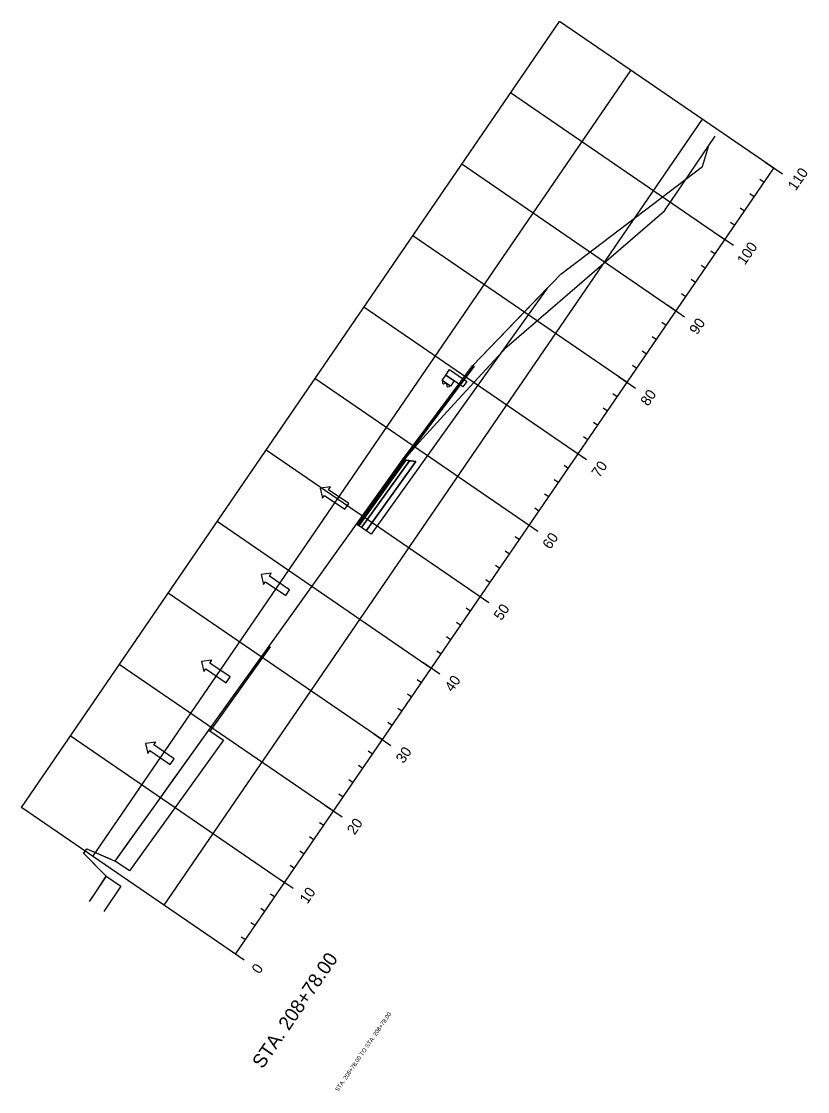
# Model space of a CAD drawing. Extents: x 658976 to 668726, y 639543 to 647196.
# Drawn here: x 663598 to 664053, y 644692 to 645310 of the extents above; entities that cross this region are included whole.
import ezdxf

# ---------------------------------------------------------------- set-up
doc = ezdxf.new("R2010")
doc.units = 0
for name, color, linetype in [('R_Axis', 7, 'Continuous'), ('R_Axis Annot', 7, 'Continuous'), ('R_Draft', 7, 'Continuous'), ('R_Exist Surface', 7, 'Continuous'), ('R_Fin Surface', 7, 'Continuous'), ('R_Grid', 7, 'Continuous'), ('R_Guardrail', 7, 'Continuous'), ('R_MOT', 7, 'Continuous'), ('R_Proposed Const Limits', 7, 'Continuous'), ('R_Sub Surface', 7, 'Continuous')]:
    doc.layers.add(name, color=color, linetype=linetype)

msp = doc.modelspace()

# ---------------------------------------------------------------- linework, layer by layer
at = {"layer": 'R_Axis'}
for p, q in [((664038, 645222.1), (664028.1, 645228.88)), ((663722.2, 644771.76), (664033.05, 645225.49)), ((664027.4, 645217.24), (664024.93, 645218.93)), ((664021.75, 645208.99), (664019.27, 645210.69)), ((664016.1, 645200.74), (664013.62, 645202.44)), ((664010.45, 645192.49), (664007.97, 645194.19)), ((664009.74, 645180.85), (663999.84, 645187.63)), ((663999.14, 645175.99), (663996.67, 645177.69)), ((663993.49, 645167.74), (663991.01, 645169.44)), ((663987.84, 645159.49), (663985.36, 645161.19)), ((663982.19, 645151.24), (663979.71, 645152.94)), ((663981.48, 645139.6), (663971.58, 645146.38)), ((663970.88, 645134.74), (663968.41, 645136.44)), ((663965.23, 645126.49), (663962.76, 645128.19)), ((663959.58, 645118.24), (663957.1, 645119.94)), ((663953.93, 645109.99), (663951.45, 645111.69)), ((663953.22, 645098.35), (663943.32, 645105.14)), ((663942.62, 645093.5), (663940.15, 645095.19)), ((663936.97, 645085.25), (663934.5, 645086.94)), ((663931.32, 645077), (663928.84, 645078.69)), ((663925.67, 645068.75), (663923.19, 645070.44)), ((663924.96, 645057.11), (663915.06, 645063.89)), ((663914.36, 645052.25), (663911.89, 645053.94)), ((663908.71, 645044), (663906.24, 645045.69)), ((663903.06, 645035.75), (663900.58, 645037.44)), ((663897.41, 645027.5), (663894.93, 645029.19)), ((663896.7, 645015.86), (663886.8, 645022.64)), ((663886.1, 645011), (663883.63, 645012.7)), ((663880.45, 645002.75), (663877.98, 645004.45)), ((663874.8, 644994.5), (663872.32, 644996.2)), ((663869.15, 644986.25), (663866.67, 644987.95)), ((663868.44, 644974.61), (663858.55, 644981.39)), ((663857.84, 644969.75), (663855.37, 644971.45)), ((663852.19, 644961.5), (663849.72, 644963.2)), ((663846.54, 644953.25), (663844.06, 644954.95)), ((663840.89, 644945), (663838.41, 644946.7)), ((663840.18, 644933.36), (663830.29, 644940.15)), ((663829.58, 644928.5), (663827.11, 644930.2)), ((663823.93, 644920.25), (663821.46, 644921.95)), ((663818.28, 644912.01), (663815.8, 644913.7)), ((663812.63, 644903.76), (663810.15, 644905.45)), ((663811.92, 644892.11), (663802.03, 644898.9)), ((663801.32, 644887.26), (663798.85, 644888.95)), ((663795.67, 644879.01), (663793.2, 644880.7)), ((663790.02, 644870.76), (663787.54, 644872.45)), ((663784.37, 644862.51), (663781.89, 644864.2)), ((663783.67, 644850.87), (663773.77, 644857.65)), ((663773.06, 644846.01), (663770.59, 644847.7)), ((663767.41, 644837.76), (663764.94, 644839.45)), ((663761.76, 644829.51), (663759.28, 644831.21)), ((663756.11, 644821.26), (663753.63, 644822.96)), ((663755.41, 644809.62), (663745.51, 644816.4)), ((663744.8, 644804.76), (663742.33, 644806.46)), ((663739.15, 644796.51), (663736.68, 644798.21)), ((663733.5, 644788.26), (663731.02, 644789.96)), ((663727.85, 644780.01), (663725.37, 644781.71)), ((663727.15, 644768.37), (663717.25, 644775.15))]:
    msp.add_line(p, q, dxfattribs=at)
at = {"layer": 'R_Exist Surface'}
msp.add_lwpolyline([(663637.82, 644802.27), (663641.77, 644808.27), (663647.44, 644816.92), (663644.19, 644820.19), (663634.89, 644829.56), (663634.49, 644829.84), (663634.34, 644829.94), (663634.82, 644830.65), (663636.22, 644832.68), (663636.22, 644832.68), (663636.22, 644832.69), (663648.32, 644827.39), (663652.54, 644825.54), (663658.56, 644833.95), (663675.86, 644858.06), (663683.81, 644869.16), (663706.75, 644901.14), (663732.85, 644937.55), (663741.54, 644949.67), (663741.54, 644949.67), (663757.07, 644971.32), (663791.99, 645020.03), (663792.06, 645020.11), (663793.56, 645022.16), (663801.72, 645033.33), (663814.82, 645051.17), (663822.63, 645060.78), (663828.18, 645067.36), (663834.5, 645074.39), (663848.36, 645089.53), (663878.55, 645122), (663878.77, 645122.24), (663878.93, 645122.39), (663969.97, 645200.94), (663999.28, 645243.96)], dxfattribs=at)
at = {"layer": 'R_Fin Surface'}
for points in [[(663792.68, 645019.56), (663819.6, 645057.1), (663820.54, 645056.98), (663793.37, 645019.09)], [(663793.37, 645019.09), (663820.54, 645056.98), (663822.63, 645056.69), (663794.92, 645018.03)], [(663794.92, 645018.03), (663822.63, 645056.69), (663826.37, 645056.17), (663797.67, 645016.14)]]:
    msp.add_lwpolyline(points, close=True, dxfattribs=at)
at = {"layer": 'R_Grid'}
for p, q in [((663598.45, 644856.54), (663909.31, 645310.27)), ((664033.05, 645225.49), (663909.31, 645310.27)), ((663639.7, 644828.28), (663950.56, 645282.01)), ((664004.79, 645184.24), (663881.05, 645269.02)), ((663680.95, 644800.02), (663991.81, 645253.75)), ((663722.2, 644771.76), (664033.05, 645225.49)), ((663976.53, 645142.99), (663852.79, 645227.77)), ((663948.27, 645101.75), (663824.53, 645186.52)), ((663920.01, 645060.5), (663796.27, 645145.28)), ((663891.75, 645019.25), (663768.01, 645104.03)), ((663863.49, 644978), (663739.75, 645062.78)), ((663835.23, 644936.75), (663711.49, 645021.53)), ((663806.98, 644895.51), (663683.23, 644980.29)), ((663778.72, 644854.26), (663654.97, 644939.04)), ((663750.46, 644813.01), (663626.71, 644897.79)), ((663722.2, 644771.76), (663598.45, 644856.54))]:
    msp.add_line(p, q, dxfattribs=at)
at = {"layer": 'R_Guardrail'}
for points in [[(663841.47, 645103.05), (663843.59, 645106.14), (663848.46, 645102.8), (663846.34, 645099.71)], [(663841.47, 645103.05), (663843.59, 645106.14), (663848.46, 645102.8), (663846.34, 645099.71)], [(663843.59, 645106.14), (663845.71, 645109.23), (663855.69, 645102.39), (663853.45, 645099.39)], [(663843.59, 645106.14), (663845.71, 645109.23), (663855.69, 645102.39), (663853.45, 645099.39)], [(663841.8, 645102.82), (663841.61, 645102.36), (663841.61, 645101.48), (663842.21, 645101.08), (663843.68, 645101.45), (663844.06, 645101.19), (663844.24, 645099.68), (663844.83, 645099.28), (663845.65, 645099.59), (663846.01, 645099.93)], [(663841.8, 645102.82), (663841.61, 645102.36), (663841.61, 645101.48), (663842.21, 645101.08), (663843.68, 645101.45), (663844.06, 645101.19), (663844.24, 645099.68), (663844.83, 645099.28), (663845.65, 645099.59), (663846.01, 645099.93)]]:
    msp.add_lwpolyline(points, close=True, dxfattribs=at)
at = {"layer": 'R_MOT'}
for p, q in [((663776.95, 645041.59), (663771.07, 645040.77)), ((663771.07, 645040.77), (663772.43, 645034.99)), ((663772.43, 645034.99), (663773.56, 645036.64)), ((663773.56, 645036.64), (663785.28, 645028.61)), ((663775.82, 645039.94), (663776.95, 645041.59)), ((663787.54, 645031.91), (663775.82, 645039.94)), ((663785.28, 645028.61), (663787.54, 645031.91)), ((663742.8, 644991.74), (663736.92, 644990.92)), ((663736.92, 644990.92), (663738.28, 644985.14)), ((663741.67, 644990.09), (663742.8, 644991.74)), ((663753.38, 644982.06), (663741.67, 644990.09)), ((663738.28, 644985.14), (663739.41, 644986.79)), ((663739.41, 644986.79), (663751.12, 644978.76)), ((663751.12, 644978.76), (663753.38, 644982.06)), ((663708.38, 644941.51), (663702.5, 644940.69)), ((663702.5, 644940.69), (663703.86, 644934.91)), ((663707.25, 644939.86), (663708.38, 644941.51)), ((663718.97, 644931.83), (663707.25, 644939.86)), ((663703.86, 644934.91), (663704.99, 644936.56)), ((663704.99, 644936.56), (663716.71, 644928.53)), ((663716.71, 644928.53), (663718.97, 644931.83)), ((663676.03, 644894.28), (663670.15, 644893.46)), ((663670.15, 644893.46), (663671.5, 644887.68)), ((663671.5, 644887.68), (663672.63, 644889.33)), ((663672.63, 644889.33), (663684.35, 644881.3)), ((663674.9, 644892.63), (663676.03, 644894.28)), ((663686.61, 644884.6), (663674.9, 644892.63)), ((663684.35, 644881.3), (663686.61, 644884.6))]:
    msp.add_line(p, q, dxfattribs=at)
at = {"layer": 'R_Proposed Const Limits'}
for points in [[(663859.03, 645111.37), (663910, 645164.37), (663991.96, 645226.47), (663995.29, 645238.11)], [(663647.44, 644816.92), (663634.89, 644829.56), (663634.34, 644829.94), (663636.22, 644832.68), (663636.22, 644832.69), (663652.54, 644825.54)], [(663647.44, 644816.92), (663638.23, 644802.89)]]:
    msp.add_lwpolyline(points, dxfattribs=at)
for points in [[(663791.99, 645020.03), (663818.67, 645057.23), (663859.03, 645111.37), (663859.97, 645111.24), (663819.6, 645057.1), (663792.68, 645019.56)], [(663706.75, 644901.14), (663741.54, 644949.67), (663742.23, 644949.2), (663707.43, 644900.67)], [(663652.54, 644825.54), (663675.86, 644858.06), (663706.75, 644901.14), (663715.13, 644895.34), (663684.27, 644852.3), (663660.98, 644819.82)]]:
    msp.add_lwpolyline(points, close=True, dxfattribs=at)
at = {"layer": 'R_Sub Surface'}
msp.add_lwpolyline([(663797.67, 645016.14), (663826.37, 645056.17), (663819.6, 645057.1), (663792.68, 645019.56), (663819.6, 645057.1), (663859.97, 645111.24), (663859.03, 645111.37), (663902.35, 645156.42), (663800.42, 645014.26)], close=True, dxfattribs=at)
msp.add_lwpolyline([(663647.44, 644816.92), (663655.83, 644811.11), (663646.16, 644796.37)], dxfattribs=at)

# ---------------------------------------------------------------- texts
at = {"layer": 'R_Axis Annot'}
for s, height, p in [('110', 6, (664045.67, 645212.06)), ('100', 6, (664016.32, 645169.22)), ('90', 6, (663988.75, 645128.98)), ('80', 6, (663960.49, 645087.73)), ('70', 6, (663932.23, 645046.49)), ('60', 6, (663903.89, 645005.12)), ('50', 6, (663875.71, 644963.99)), ('40', 6, (663847.45, 644922.74)), ('30', 6, (663819.2, 644881.49)), ('20', 6, (663790.94, 644840.25)), ('10', 6, (663763.64, 644800.4)), ('STA. 208+78.00', 8, (663737.78, 644705.17)), ('0', 6, (663735.94, 644759.97))]:
    msp.add_text(s, height=height, rotation=55.58415, dxfattribs=at).set_placement(p)
at = {"layer": 'R_Draft'}
msp.add_text('STA. 208+78.00 TO STA. 208+78.00', height=2.4, rotation=55.58415, dxfattribs=at).set_placement((663781.44, 644692.26))

doc.saveas('drawing.dxf')
